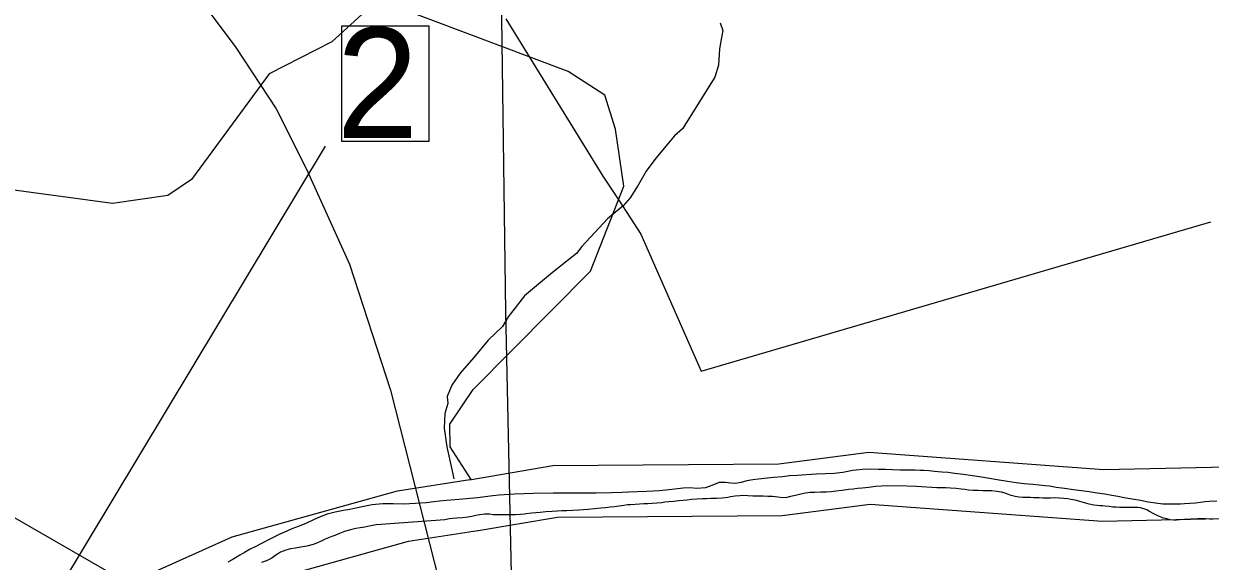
# Model space of a CAD drawing. Extents: x 2082433 to 2279600, y 546599 to 755198.
# Drawn here: x 2200686 to 2204457, y 658853 to 660561 of the extents above; entities that cross this region are included whole.
import ezdxf

# ---------------------------------------------------------------- set-up
doc = ezdxf.new("R2010")
doc.units = 0
for name, color, linetype in [('Exist Boundary Political City Limit New', 7, 'Continuous'), ('Exist Boundary Political Fire Districts', 7, 'Continuous'), ('Exist Hydrographic Misc Water Feature', 7, 'Continuous'), ('Exist Hydrographic River Shore', 7, 'Continuous'), ('Exist Railroad Mainline', 7, 'Continuous'), ('Exist Road Primary US Structure Standard Bridge Number Label', 7, 'Continuous'), ('Exist Utilities Electrical Transmission Line', 7, 'Continuous'), ('Map Preparation Boundary City Limit Buffer Line', 7, 'Continuous')]:
    doc.layers.add(name, color=color, linetype=linetype)

msp = doc.modelspace()

# ---------------------------------------------------------------- linework, layer by layer
at = {"layer": 'Exist Boundary Political City Limit New'}
for points in [[(2202218.2, 660577.2), (2202526.5, 660076.8), (2202577, 660000), (2202647.5, 659892.6), (2202839.5, 659457.4), (2204458.8, 659932)], [(2203977, 659053.6), (2203962.8, 659053.9), (2203949.5, 659053.6), (2203935.5, 659053.4), (2203924.2, 659053.6), (2203913.5, 659053.9), (2203905, 659054.2), (2203896.2, 659054.6), (2203885.2, 659054.9), (2203874, 659055.2), (2203861.5, 659055.8), (2203849.5, 659056.9), (2203836.5, 659059.1), (2203824.2, 659062.1), (2203812.8, 659065.6), (2203804.5, 659068.8), (2203793.8, 659072.1), (2203778.5, 659074.6), (2203763, 659076.2), (2203748.5, 659076.9), (2203734.5, 659077.1), (2203719.2, 659077.2), (2203703.2, 659078), (2203688.2, 659079.1), (2203677.2, 659080.4), (2203665.5, 659082.1), (2203649.5, 659084.1), (2203631.8, 659085.6), (2203616, 659086.3), (2203601.8, 659086.3), (2203588, 659086.1), (2203523, 659090.4), (2203462.8, 659093), (2203411.8, 659091.9), (2203393.5, 659090.1), (2203372.2, 659087.5), (2203350.2, 659085.1), (2203336, 659083.7), (2203322, 659082.4), (2203307.2, 659080.8), (2203286.8, 659078), (2203267, 659075.1), (2203251.8, 659073.1), (2203237.5, 659072.3), (2203219, 659072.1), (2203200, 659071.8), (2203185.2, 659070.9), (2203170.8, 659069.1), (2203155.8, 659066.2), (2203139, 659062.2), (2203123.2, 659058.2), (2203111.2, 659055.2), (2203099, 659054.8), (2203083, 659056.2), (2203066.2, 659058.1), (2203050.8, 659059), (2203035.5, 659059.2), (2203019.8, 659059.4), (2203003, 659060.1), (2202987, 659061), (2202974, 659061.6), (2202962, 659061.1), (2202947.2, 659059.3), (2202932.5, 659057.1), (2202923.8, 659055.8), (2202915, 659054.6), (2202905.8, 659053.6), (2202887.5, 659052.4), (2202870, 659051.8), (2202856.2, 659051.6), (2202842.8, 659051.1), (2202825.5, 659050), (2202808, 659048.6), (2202794.8, 659047.4), (2202781.8, 659046.1), (2202768.2, 659044.8), (2202751.5, 659043.2), (2202735.8, 659041.6), (2202723.8, 659040.2), (2202712.5, 659038.9), (2202698, 659037.3), (2202682.8, 659036), (2202669.5, 659035.2), (2202656.5, 659034.8), (2202643, 659034.2), (2202628.8, 659033.4), (2202615.2, 659032.5), (2202604.5, 659031.6), (2202592.8, 659030.3), (2202578, 659028.3), (2202563.5, 659026.2), (2202549.5, 659024.4), (2202535.2, 659022.6), (2202520.2, 659021), (2202499.8, 659018.9), (2202480.2, 659017.1), (2202465, 659015.8), (2202450.2, 659014.9), (2202431.2, 659014.1), (2202411.8, 659013.2)], [(2204466, 658986.1), (2204453.8, 658986.7), (2204441.5, 658987.2), (2204428.2, 658987.5), (2204415.8, 658987.2), (2204403.8, 658986.7), (2204395, 658986.2), (2204385.2, 658985.8), (2204372.5, 658985.1), (2204359.5, 658984.2), (2204349.5, 658983.7), (2204340, 658983.8), (2204329.8, 658984.9), (2204318.8, 658987.3), (2204308.5, 658990.2), (2204300.8, 658992.5), (2204290.2, 658996.6), (2204277.2, 659003.4), (2204264, 659010.9), (2204255, 659015.9), (2204245.5, 659019.9), (2204234.8, 659022.4), (2204227, 659023.3), (2204220, 659023.8), (2204215, 659024), (2204205.5, 659024.1), (2204192.2, 659024.1), (2204178.2, 659024), (2204168, 659024), (2204158, 659024.2), (2204147.5, 659025), (2204135, 659026.4), (2204123.2, 659027.8), (2204114.2, 659028.4), (2204107, 659028.8), (2204097.2, 659029.5), (2204087, 659030.8), (2204071.8, 659034.3), (2204057.5, 659038.8), (2204042.2, 659043.2), (2204031.2, 659045.7), (2204021, 659047.8), (2204013.8, 659049.4), (2204004.2, 659051.2), (2203991, 659052.7), (2203977, 659053.6)], [(2202411.8, 659013.2), (2202396.2, 659012.6), (2202381.5, 659011.8), (2202365.5, 659010.8), (2202345.8, 659009.4), (2202327, 659008), (2202313.2, 659006.6), (2202300.5, 659005.1), (2202283, 659003.2), (2202278, 659002.8), (2202264.5, 659001.6), (2202249.5, 659000.8), (2202235.8, 659000.3), (2202221.2, 659000), (2202205.2, 658999.8), (2202189.8, 658999.9), (2202178, 659000.8), (2202166.5, 659001.9), (2202151.5, 659002.1), (2202135.8, 659000.8), (2202122.8, 658998.3), (2202110.2, 658995.2), (2202097.5, 658992.4), (2202080, 658990.3), (2202063, 658989.2), (2202049.8, 658988.8), (2202038.8, 658987.6), (2202025, 658984.9), (2202024.2, 658984.8), (2201820.8, 658969.2), (2201806.5, 658968.2), (2201789, 658965.1), (2201770.2, 658961.6), (2201755.2, 658959.2), (2201741.2, 658956.7), (2201725, 658953), (2201705.8, 658947.3), (2201689.8, 658941.2), (2201674.8, 658935), (2201665, 658931.2), (2201655, 658927.3), (2201644, 658922.8), (2201631.5, 658917.1), (2201619.8, 658911.6), (2201606.2, 658906.2), (2201585.8, 658900.3), (2201567.2, 658897.2), (2201549.5, 658894.8), (2201534.5, 658892.1), (2201519, 658887.9), (2201502.5, 658881.4), (2201492.8, 658875.8), (2201484.5, 658869.6), (2201475, 658863), (2201458, 658854.4), (2201442.2, 658848.3)]]:
    msp.add_lwpolyline(points, dxfattribs=at)
at = {"layer": 'Exist Boundary Political Fire Districts'}
for points in [[(2203234.2, 659130.4), (2203205.5, 659129.4), (2203173.9, 659127.9), (2203144, 659125.8), (2203120.2, 659123.9), (2203097.8, 659121.6), (2203069.3, 659118.7), (2203040.2, 659115.9), (2203021.6, 659114.1), (2203003.1, 659111.7), (2202984, 659107.9), (2202966, 659103.3), (2202948.6, 659099.9), (2202933.8, 659100.6), (2202916.2, 659103.6), (2202895.7, 659102.7), (2202877.8, 659095.4), (2202852.8, 659085.7), (2202824.9, 659084.3), (2202803.2, 659085.9), (2202782.3, 659085.4), (2202755.2, 659082.3), (2202726.7, 659078.6), (2202706, 659076.6), (2202686.5, 659075.3), (2202665.8, 659074.5), (2202636.1, 659073.4), (2202607.8, 659072.6), (2202588.5, 659071.8), (2202554.6, 659070.6), (2202505.2, 659069.6), (2202450.7, 659069.1), (2202420.8, 659068.9), (2202393.7, 659069), (2202368.3, 659069.1), (2202305.1, 659067.9), (2202276.2, 659066.9), (2202246.3, 659066), (2202196.8, 659062.8), (2202176.5, 659060.6), (2202152.7, 659057.6), (2202128.8, 659054.6), (2202105, 659052), (2202081.6, 659049.7), (2202056, 659047.6), (2202030.3, 659045.8), (2202007.6, 659044), (2201989.7, 659042), (2201964.9, 659038.9), (2201930.1, 659036), (2201893.8, 659034.6), (2201859.9, 659034.9), (2201827.5, 659034.9), (2201803.7, 659032.7), (2201793.3, 659031.8), (2201766.8, 659026.8), (2201741.8, 659021.3), (2201722.5, 659017.6), (2201702.5, 659014.4), (2201676.4, 659009.2), (2201650.6, 659002.4), (2201628.4, 658994.3), (2201607.3, 658984.7), (2201584.8, 658974.2), (2201561.2, 658964.1), (2201538.8, 658955.3), (2201522, 658948.8), (2201499.7, 658938.9), (2201470.9, 658924.3), (2201441.8, 658909.2), (2201423.8, 658900.1), (2201406.2, 658891), (2201387.7, 658880.8), (2201372.7, 658872.1), (2201358.8, 658863.7), (2201348.5, 658857.2), (2201334.6, 658849.8)], [(2204477.2, 659043.6), (2204454.3, 659042.7), (2204439.9, 659041.2), (2204425.3, 659039.2), (2204409.8, 659037.5), (2204391.7, 659036.2), (2204375.1, 659035.3), (2204362, 659034.5), (2204346.6, 659033.8), (2204326.3, 659033.9), (2204306, 659034.7), (2204282.4, 659037.2), (2204259.2, 659041.1), (2204235.1, 659045.7), (2204208.2, 659050.3), (2204182.8, 659054.6), (2204162.7, 659058.1), (2204144.4, 659061.5), (2204121.2, 659065.7), (2204097.3, 659069.6), (2204072.2, 659073.1), (2204047.8, 659076.1), (2204022.2, 659079.4), (2203993.9, 659083.5), (2203967.3, 659087.7), (2203946.3, 659090.9), (2203931.8, 659092.6), (2203912.9, 659094.6), (2203893.4, 659096.5), (2203865.8, 659099.3), (2203839.5, 659102.5), (2203812.2, 659106.2), (2203779.8, 659111.3), (2203748.5, 659116.5), (2203723.4, 659120.9), (2203701.3, 659124.5), (2203673, 659128.4), (2203644.5, 659132.1), (2203623.8, 659134.4), (2203603.5, 659136.4), (2203580.9, 659138.2), (2203563.1, 659139.7), (2203546.3, 659140.9), (2203534.6, 659141.7), (2203518.6, 659142), (2203495.8, 659142.1), (2203471.2, 659142.2), (2203447.2, 659143), (2203425.1, 659144.1), (2203401.9, 659144.9), (2203376.5, 659145), (2203351.7, 659144.2), (2203331.8, 659142.7), (2203319.7, 659140.7), (2203304.7, 659138), (2203289.6, 659135.3), (2203261.5, 659131.9), (2203234.2, 659130.4)]]:
    msp.add_lwpolyline(points, dxfattribs=at)
at = {"layer": 'Exist Hydrographic Misc Water Feature'}
for points in [[(2202108.6, 659112.9), (2202041, 659216.4), (2202040, 659288.6), (2202114, 659398.6), (2202487, 659774.8), (2202593, 660044.9), (2202567, 660225.8), (2202533, 660334.8), (2202415.9, 660409.3), (2201872.9, 660613.9), (2201773, 660602.8), (2201665, 660503.3), (2201465.9, 660402.4), (2201219, 660066.3), (2201143.9, 660015.4), (2200969, 659989.4), (2200426.9, 660062.7), (2200101, 660210.4), (2199882.9, 660451.1), (2199540, 660664.7), (2199413.9, 660788.6), (2199119, 661335.8), (2199068, 661510.7)], [(2202898.9, 660563.8), (2202907.7, 660539.8), (2202903.2, 660517.7), (2202897.7, 660481.6), (2202894.2, 660429.9), (2202882.5, 660391.5), (2202779.6, 660227), (2202753.8, 660204.9), (2202694.5, 660134.3), (2202664.6, 660092.2), (2202638.9, 660048.2), (2202613.5, 660007.9), (2202591.4, 659982), (2202553.6, 659951.6)], [(2202553.6, 659951.6), (2202541.7, 659941.6), (2202460.1, 659852.9), (2202442.5, 659830.9), (2202367, 659770.5), (2202277.6, 659696), (2202225.7, 659629.6), (2202207.9, 659599.4), (2202162.4, 659555.2), (2202116.9, 659500.9), (2202073.2, 659450.7), (2202047.1, 659412.4), (2202031.8, 659376.2), (2202034.2, 659354.4), (2202024.2, 659322.2), (2202022.3, 659276.2), (2202031.2, 659216.1), (2202047.1, 659144.3), (2202053.3, 659114.6)]]:
    msp.add_lwpolyline(points, dxfattribs=at)
at = {"layer": 'Exist Hydrographic River Shore'}
for points in [[(2202103.1, 659112), (2202367.6, 659157.1), (2203085.3, 659162.2), (2203371.6, 659199.6), (2204118.1, 659144.8), (2204657.1, 659156.3), (2205008.4, 659224.7), (2205301.3, 659343.9), (2205597, 659530.5), (2205868.9, 659766.3), (2206419.2, 660400.2), (2206650.2, 660663.9), (2206786.1, 660976.7)], [(2202130.7, 658950.3), (2202382.1, 658993.2), (2203096.5, 658998.3), (2203376.2, 659034.7), (2204113.8, 658980.6), (2204674.7, 658992.6), (2205055.5, 659066.7), (2205376.5, 659197.4), (2205695.1, 659398.4), (2205985.1, 659649.9), (2206542.9, 660292.4), (2206791.7, 660576.5), (2206952.1, 660967.6)], [(2200129.7, 657372.4), (2200256.4, 657822), (2200360.3, 658067.7), (2200535.3, 658335.6), (2201066, 658803.3), (2201348.9, 658930.1), (2201874.6, 659076.7), (2202104.4, 659112.2)], [(2200294.2, 657350.4), (2200411.5, 657767.7), (2200505.7, 657990.3), (2200660.5, 658227.3), (2201155.8, 658663.8), (2201404.8, 658775.4), (2201909.3, 658916.1), (2202129.4, 658950.1)]]:
    msp.add_lwpolyline(points, dxfattribs=at)
at = {"layer": 'Exist Railroad Mainline'}
msp.add_lwpolyline([(2197742.6, 663319), (2200380.4, 661360.1), (2200875.9, 660982.1), (2200999.7, 660912.1), (2201097.6, 660814.3), (2201228, 660664.3), (2201360.6, 660486), (2201488.9, 660290.4), (2201584.5, 660099), (2201721.5, 659796.9), (2201851.9, 659396.8), (2202006.3, 658788.1), (2202256.3, 657957.7), (2202325.9, 657809.8), (2202488.9, 657548.9), (2202657.7, 657305.3), (2202825.7, 657119), (2203069.9, 656901.6), (2203307.1, 656742.2), (2204713, 655808.3), (2206392.4, 654678.8), (2206423.8, 654659.8)], dxfattribs=at)
at = {"layer": 'Exist Road Primary US Structure Standard Bridge Number Label'}
msp.add_line((2200692.6, 658588.8), (2201645.2, 660171.8), dxfattribs=at)
msp.add_lwpolyline([(2201697.6, 660554.9), (2201973.3, 660554.9), (2201973.3, 660186.7), (2201697.6, 660186.7)], close=True, dxfattribs=at)
at = {"layer": 'Exist Utilities Electrical Transmission Line'}
for points in [[(2202321, 656010.8), (2202300.2, 656313.6), (2202271.9, 657143.7), (2202218.3, 659645.3), (2202198.5, 661124.9), (2202096.9, 664936.6), (2201998.1, 667630.2), (2201944.4, 669826.9), (2201896.4, 672040.6), (2201859.7, 674079.2), (2201806.1, 676117.8), (2201741.1, 678066), (2201676.2, 680336.1)], [(2198221.9, 659238.2), (2200030.4, 659352.5), (2203739.8, 657215), (2204657.5, 656031.9), (2206229, 656002.6), (2206351.5, 656205.4)]]:
    msp.add_lwpolyline(points, dxfattribs=at)
at = {"layer": 'Map Preparation Boundary City Limit Buffer Line'}
for points in [[(2202218.2, 660577.2), (2202526.5, 660076.8), (2202577, 660000), (2202647.5, 659892.6), (2202839.5, 659457.4), (2204458.8, 659932)], [(2203977, 659053.6), (2203962.8, 659053.9), (2203949.5, 659053.6), (2203935.5, 659053.4), (2203924.2, 659053.6), (2203913.5, 659053.9), (2203905, 659054.2), (2203896.2, 659054.6), (2203885.2, 659054.9), (2203874, 659055.2), (2203861.5, 659055.8), (2203849.5, 659056.9), (2203836.5, 659059.1), (2203824.2, 659062.1), (2203812.8, 659065.6), (2203804.5, 659068.8), (2203793.8, 659072.1), (2203778.5, 659074.6), (2203763, 659076.2), (2203748.5, 659076.9), (2203734.5, 659077.1), (2203719.2, 659077.2), (2203703.2, 659078), (2203688.2, 659079.1), (2203677.2, 659080.4), (2203665.5, 659082.1), (2203649.5, 659084.1), (2203631.8, 659085.6), (2203616, 659086.3), (2203601.8, 659086.3), (2203588, 659086.1), (2203523, 659090.4), (2203462.8, 659093), (2203411.8, 659091.9), (2203393.5, 659090.1), (2203372.2, 659087.5), (2203350.2, 659085.1), (2203336, 659083.7), (2203322, 659082.4), (2203307.2, 659080.8), (2203286.8, 659078), (2203267, 659075.1), (2203251.8, 659073.1), (2203237.5, 659072.3), (2203219, 659072.1), (2203200, 659071.8), (2203185.2, 659070.9), (2203170.8, 659069.1), (2203155.8, 659066.2), (2203139, 659062.2), (2203123.2, 659058.2), (2203111.2, 659055.2), (2203099, 659054.8), (2203083, 659056.2), (2203066.2, 659058.1), (2203050.8, 659059), (2203035.5, 659059.2), (2203019.8, 659059.4), (2203003, 659060.1), (2202987, 659061), (2202974, 659061.6), (2202962, 659061.1), (2202947.2, 659059.3), (2202932.5, 659057.1), (2202923.8, 659055.8), (2202915, 659054.6), (2202905.8, 659053.6), (2202887.5, 659052.4), (2202870, 659051.8), (2202856.2, 659051.6), (2202842.8, 659051.1), (2202825.5, 659050), (2202808, 659048.6), (2202794.8, 659047.4), (2202781.8, 659046.1), (2202768.2, 659044.8), (2202751.5, 659043.2), (2202735.8, 659041.6), (2202723.8, 659040.2), (2202712.5, 659038.9), (2202698, 659037.3), (2202682.8, 659036), (2202669.5, 659035.2), (2202656.5, 659034.8), (2202643, 659034.2), (2202628.8, 659033.4), (2202615.2, 659032.5), (2202604.5, 659031.6), (2202592.8, 659030.3), (2202578, 659028.3), (2202563.5, 659026.2), (2202549.5, 659024.4), (2202535.2, 659022.6), (2202520.2, 659021), (2202499.8, 659018.9), (2202480.2, 659017.1), (2202465, 659015.8), (2202450.2, 659014.9), (2202431.2, 659014.1), (2202411.8, 659013.2)], [(2204466, 658986.1), (2204453.8, 658986.7), (2204441.5, 658987.2), (2204428.2, 658987.5), (2204415.8, 658987.2), (2204403.8, 658986.7), (2204395, 658986.2), (2204385.2, 658985.8), (2204372.5, 658985.1), (2204359.5, 658984.2), (2204349.5, 658983.7), (2204340, 658983.8), (2204329.8, 658984.9), (2204318.8, 658987.3), (2204308.5, 658990.2), (2204300.8, 658992.5), (2204290.2, 658996.6), (2204277.2, 659003.4), (2204264, 659010.9), (2204255, 659015.9), (2204245.5, 659019.9), (2204234.8, 659022.4), (2204227, 659023.3), (2204220, 659023.8), (2204215, 659024), (2204205.5, 659024.1), (2204192.2, 659024.1), (2204178.2, 659024), (2204168, 659024), (2204158, 659024.2), (2204147.5, 659025), (2204135, 659026.4), (2204123.2, 659027.8), (2204114.2, 659028.4), (2204107, 659028.8), (2204097.2, 659029.5), (2204087, 659030.8), (2204071.8, 659034.3), (2204057.5, 659038.8), (2204042.2, 659043.2), (2204031.2, 659045.7), (2204021, 659047.8), (2204013.8, 659049.4), (2204004.2, 659051.2), (2203991, 659052.7), (2203977, 659053.6)], [(2202411.8, 659013.2), (2202396.2, 659012.6), (2202381.5, 659011.8), (2202365.5, 659010.8), (2202345.8, 659009.4), (2202327, 659008), (2202313.2, 659006.6), (2202300.5, 659005.1), (2202283, 659003.2), (2202278, 659002.8), (2202264.5, 659001.6), (2202249.5, 659000.8), (2202235.8, 659000.3), (2202221.2, 659000), (2202205.2, 658999.8), (2202189.8, 658999.9), (2202178, 659000.8), (2202166.5, 659001.9), (2202151.5, 659002.1), (2202135.8, 659000.8), (2202122.8, 658998.3), (2202110.2, 658995.2), (2202097.5, 658992.4), (2202080, 658990.3), (2202063, 658989.2), (2202049.8, 658988.8), (2202038.8, 658987.6), (2202025, 658984.9), (2202024.2, 658984.8), (2201820.8, 658969.2), (2201806.5, 658968.2), (2201789, 658965.1), (2201770.2, 658961.6), (2201755.2, 658959.2), (2201741.2, 658956.7), (2201725, 658953), (2201705.8, 658947.3), (2201689.8, 658941.2), (2201674.8, 658935), (2201665, 658931.2), (2201655, 658927.3), (2201644, 658922.8), (2201631.5, 658917.1), (2201619.8, 658911.6), (2201606.2, 658906.2), (2201585.8, 658900.3), (2201567.2, 658897.2), (2201549.5, 658894.8), (2201534.5, 658892.1), (2201519, 658887.9), (2201502.5, 658881.4), (2201492.8, 658875.8), (2201484.5, 658869.6), (2201475, 658863), (2201458, 658854.4), (2201442.2, 658848.3)]]:
    msp.add_lwpolyline(points, dxfattribs=at)

# ---------------------------------------------------------------- texts
at = {"layer": 'Exist Road Primary US Structure Standard Bridge Number Label'}
msp.add_text('2', height=350, dxfattribs=at).set_placement((2201680.1, 660198.5))

doc.saveas('drawing.dxf')
